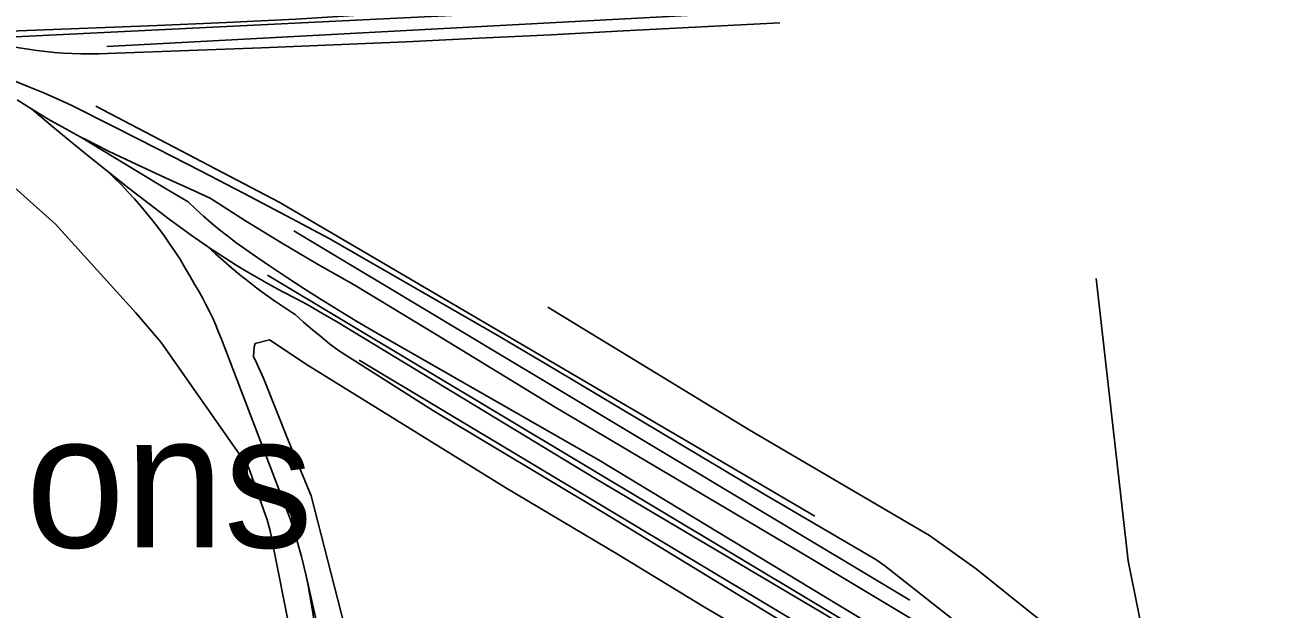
# Model space of a CAD drawing. Extents: x 3508733 to 3546731, y 546897 to 572481.
# Drawn here: x 3516057 to 3517414, y 567254 to 567889 of the extents above; entities that cross this region are included whole.
import ezdxf

# ---------------------------------------------------------------- set-up
doc = ezdxf.new("R2010")
doc.units = 0
for name, color, linetype in [('V-RAIL-TRAK', 7, 'Continuous'), ('V-ROAD-CNTR', 7, 'Continuous'), ('V-TOPO-GNAM-IDEN', 7, 'Continuous'), ('V-TOPO-SHOR', 7, 'Continuous')]:
    doc.layers.add(name, color=color, linetype=linetype)

msp = doc.modelspace()

# ---------------------------------------------------------------- linework, layer by layer
at = {"layer": 'V-RAIL-TRAK'}
for points in [[(3516726.2, 567916.5), (3516651.2, 567912.8), (3516576.3, 567908.9), (3516501.3, 567904.7), (3516426.4, 567900.4), (3516351.5, 567895.8), (3516276.1, 567892.2), (3516200.6, 567888.9), (3516125.2, 567885.9), (3516049.8, 567883.1), (3515974.3, 567880.6), (3515920.4, 567879.9)], [(3515862, 567888.2), (3515878.8, 567883.9), (3515895.5, 567879.4), (3515912.2, 567874.7), (3515918.4, 567872.8), (3515928.8, 567869.7), (3515945.4, 567864.6), (3515961.8, 567859.3), (3515978.3, 567853.7), (3515994.6, 567848), (3516010.9, 567842), (3516027.1, 567835.9), (3516043.2, 567829.6), (3516059.3, 567823.1), (3516075.3, 567816.3), (3516091.1, 567809.4), (3516107, 567802.3), (3516154, 567778.6), (3516201, 567754.8), (3516247.9, 567730.7), (3516294.7, 567706.5), (3516341.4, 567682), (3516388, 567657.4), (3516573.2, 567550.8)], [(3516878.5, 567891.9), (3516708.4, 567883.1), (3516629.6, 567878.9), (3516550.7, 567875), (3516471.8, 567871.3), (3516393, 567867.9), (3516314.1, 567864.7), (3516235.1, 567861.7), (3516156.2, 567859), (3516146.6, 567858.4), (3516137, 567858.1), (3516127.3, 567858), (3516117.7, 567858.1), (3516108, 567858.4), (3516098.4, 567858.9), (3516088.8, 567859.6), (3516079.2, 567860.5), (3516069.6, 567861.6), (3516060.1, 567863), (3516050.6, 567864.5), (3516041.1, 567866.3), (3516031.6, 567868.2), (3516022.2, 567870.4)], [(3516258.2, 567701.3), (3516241, 567709), (3516209.7, 567723.2), (3516178.6, 567737.6), (3516147.6, 567752.4), (3516134.8, 567758.7), (3516122.1, 567765.2), (3516117.5, 567767.6), (3516109.6, 567771.8), (3516097.1, 567778.7), (3516084.7, 567785.7), (3516072.4, 567792.9), (3516063.8, 567798.2), (3516060.3, 567800.3), (3516048.2, 567807.9)], [(3516063.8, 567798.2), (3516084.8, 567780.6), (3516105.9, 567763.1), (3516127.2, 567745.7), (3516146.8, 567730), (3516148.6, 567728.6), (3516170.2, 567711.6), (3516191.9, 567694.8), (3516213.7, 567678.2), (3516225.6, 567669.4), (3516237.5, 567660.9), (3516249.6, 567652.5), (3516255.3, 567648.6), (3516261.8, 567644.3), (3516274.2, 567636.3), (3516286.6, 567628.4), (3516299.2, 567620.8), (3516311.9, 567613.4), (3516324.7, 567606.1), (3516337.6, 567599.1), (3516350.7, 567592.2), (3516363.8, 567585.6), (3516380.7, 567575.8), (3516397.6, 567565.9), (3516414.3, 567555.8)], [(3516117.5, 567767.6), (3516163.6, 567739.6), (3516209.8, 567711.8), (3516234.5, 567697)], [(3516146.8, 567730), (3516154.3, 567722.8), (3516161.7, 567715.5), (3516168.8, 567707.9), (3516175.9, 567700.3), (3516182.7, 567692.4), (3516189.4, 567684.5), (3516195.9, 567676.4), (3516202.3, 567668.1), (3516208.5, 567659.8), (3516214.4, 567651.2), (3516220.3, 567642.6), (3516225.9, 567633.9), (3516231.3, 567625), (3516236.6, 567616), (3516241.6, 567606.9), (3516245.9, 567599.8), (3516249.9, 567592.7), (3516253.8, 567585.4), (3516257.5, 567578), (3516261.1, 567570.6), (3516264.4, 567563), (3516267.5, 567555.4), (3516270.5, 567547.7)], [(3516436.1, 567556.3), (3516417, 567567.6), (3516397.9, 567579.2), (3516379, 567590.9), (3516360.2, 567602.9), (3516341.5, 567615.1), (3516323, 567627.5), (3516304.6, 567640.1), (3516286.4, 567652.9), (3516277.4, 567659.8), (3516268.5, 567666.8), (3516259.8, 567674.1), (3516251.2, 567681.6), (3516242.8, 567689.2), (3516234.5, 567697)], [(3516258.2, 567701.3), (3516277.5, 567688.9), (3516296.8, 567676.6), (3516316.3, 567664.5), (3516335.9, 567652.6), (3516355.6, 567640.9), (3516375.3, 567629.4), (3516395.2, 567618), (3516415.2, 567606.8), (3516504.4, 567552.7)], [(3516350.9, 567574.6), (3516347.9, 567576.5), (3516338.1, 567582.9), (3516328.3, 567589.5), (3516318.7, 567596.3), (3516309.2, 567603.2), (3516299.9, 567610.4), (3516290.7, 567617.7), (3516281.6, 567625.2), (3516272.7, 567632.8), (3516264, 567640.7), (3516255.3, 567648.6)], [(3516350.9, 567574.6), (3516360, 567566.4), (3516369.3, 567558.4), (3516378.7, 567550.5), (3516388.2, 567542.8), (3516397.9, 567535.3)], [(3516270.5, 567547.7), (3516345.3, 567352.4), (3516348.7, 567342.2), (3516352, 567332), (3516355, 567321.7), (3516357.8, 567311.3), (3516360.4, 567300.9), (3516362.8, 567290.5), (3516365, 567280), (3516366.9, 567269.4), (3516368.7, 567258.8), (3516370.3, 567248.2), (3516371.6, 567237.6), (3516372.7, 567226.9), (3516373.7, 567216.2), (3516374.4, 567205.5), (3516374.9, 567194.8), (3516375.2, 567184.1), (3516375.3, 567173.3), (3516361.2, 567061.8), (3516349.5, 566942.1), (3516349.5, 566934.4), (3516350.8, 566923.8), (3516453.7, 566462.8)], [(3516414.3, 567555.8), (3516678.3, 567395.8), (3516921.6, 567252.1), (3517174.9, 567100.2), (3517306.2, 567025.6)], [(3516436.1, 567556.3), (3516682.9, 567415.6), (3517173.6, 567118.8), (3517310.7, 567037.2)], [(3516504.4, 567552.7), (3516634, 567473.9), (3516908.6, 567311.5), (3517097.4, 567198.2), (3517205.8, 567115.1), (3517310.7, 567037.2), (3517391.1, 566987.9)], [(3517391.1, 566987.9), (3517262.5, 567089.2), (3516992.9, 567301.1), (3516982.8, 567308.1), (3516863.3, 567378.2), (3516634.8, 567514.3), (3516573.2, 567550.8)], [(3516397.9, 567535.3), (3516501.5, 567469.9), (3516686.8, 567358.9), (3516994.6, 567171.3), (3517062.6, 567134), (3517236.8, 567056.5)], [(3516362.8, 567290.5), (3516413, 567068.5), (3516442.5, 566967.8), (3516447.9, 566949), (3516465.8, 566909.6), (3516530.9, 566765), (3516537.5, 566747.3), (3516620.8, 566408.8)]]:
    msp.add_lwpolyline(points, dxfattribs=at)
at = {"layer": 'V-ROAD-CNTR'}
for points in [[(3518017.2, 567976.4), (3517270.5, 567936.9), (3516031.4, 567875.9)], [(3516145.9, 567866), (3516872.9, 567905), (3517857.4, 567953)], [(3516916.6, 567355.1), (3516333.5, 567696.6), (3516133.9, 567801.2)], [(3517019.9, 567264), (3516349.3, 567665.5)], [(3517085.5, 567159.4), (3516320.6, 567617.4)], [(3517057, 567143.9), (3516420.5, 567524.9)]]:
    msp.add_lwpolyline(points, dxfattribs=at)
at = {"layer": 'V-TOPO-SHOR'}
for points in [[(3516177.6, 567576.5), (3516090.1, 567672.7), (3516017.5, 567737.4), (3515943.2, 567788.2), (3515910.7, 567807.5), (3515902, 567814.5), (3515892.7, 567823.2), (3515885.8, 567835.5)], [(3517222.7, 567613.7), (3517257.5, 567306.7), (3517290.8, 567142.7)], [(3516355.6, 567178.2), (3516323.5, 567339.3), (3516320.4, 567351.1), (3516300.1, 567408.6), (3516205.1, 567544), (3516177.6, 567576.5)], [(3516626.1, 567582.6), (3516845.2, 567449.1), (3517041.3, 567334.3), (3517092.1, 567298.1), (3517146, 567254.9), (3517247.1, 567174.8), (3517273.7, 567153.2), (3517290.8, 567142.7), (3517362.4, 567080.1)], [(3516316.3, 567505.3), (3516309.2, 567521.2), (3516305.6, 567528.8), (3516306.1, 567539.4), (3516307.3, 567542.9), (3516323.1, 567547.2), (3516365.1, 567519.2), (3516580.1, 567386.2), (3516701.8, 567313.9), (3516794.5, 567257.4), (3516977.6, 567149.6), (3517096.3, 567084.3), (3517133.5, 567068.1), (3517197.8, 567038.4), (3517256.2, 567016.4)], [(3517439.7, 566436.7), (3517413.2, 566434.7), (3517392.6, 566437.6), (3517367.3, 566446.2), (3517333.6, 566461.4), (3517300.5, 566484.7), (3517248, 566514.4), (3517141.7, 566579.7), (3516875.9, 566734.1), (3516570.5, 566925.4), (3516473, 566986.7), (3516466.5, 566994.9), (3516441.3, 567067.1), (3516411.7, 567207.6), (3516368.3, 567377.5), (3516343.2, 567437.9), (3516316.3, 567505.3)]]:
    msp.add_lwpolyline(points, dxfattribs=at)

# ---------------------------------------------------------------- texts
at = {"layer": 'V-TOPO-GNAM-IDEN'}
msp.add_text('Lions', height=145, dxfattribs=at).set_placement((3515906.7, 567321.2))

doc.saveas('drawing.dxf')
